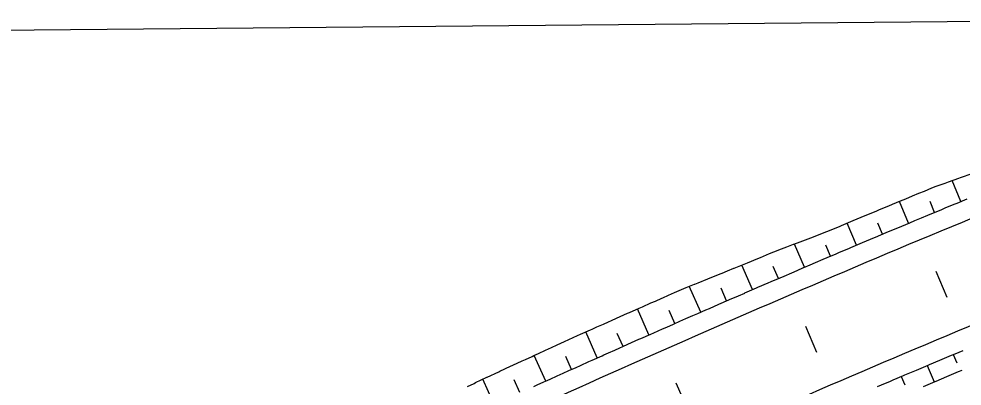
# Model space of a CAD drawing. Extents: x 6503541 to 6503743, y 5888004 to 5888145.
# Drawn here: x 6503619.286 to 6503620.887, y 5888063.168 to 5888063.792 of the extents above; entities that cross this region are included whole.
import ezdxf

# ---------------------------------------------------------------- set-up
doc = ezdxf.new("R2010")
doc.units = 0
doc.layers.add('12', color=7, linetype='Continuous')
doc.layers.add('tabela', color=7, linetype='Continuous')

msp = doc.modelspace()

# ---------------------------------------------------------------- linework, layer by layer
at = {"layer": '12'}
for points in [[(6503620.0477, 5888063.1673), (6503620.0586, 5888063.1724), (6503620.0612, 5888063.1736), (6503620.0805, 5888063.1827), (6503620.0809, 5888063.1829), (6503620.1007, 5888063.1922), (6503620.1024, 5888063.1929), (6503620.1024, 5888063.193), (6503620.1205, 5888063.2014), (6503620.1243, 5888063.2031), (6503620.1403, 5888063.2105), (6503620.1462, 5888063.2132), (6503620.1572, 5888063.2183), (6503620.1601, 5888063.2196), (6503620.1682, 5888063.2233), (6503620.1799, 5888063.2287), (6503620.1902, 5888063.2334), (6503620.1998, 5888063.2378), (6503620.2122, 5888063.2434), (6503620.2122, 5888063.2435), (6503620.2196, 5888063.2468), (6503620.2341, 5888063.2535), (6503620.2395, 5888063.2559), (6503620.2562, 5888063.2634), (6503620.2594, 5888063.2648), (6503620.2672, 5888063.2683), (6503620.2782, 5888063.2732), (6503620.2793, 5888063.2737), (6503620.2992, 5888063.2826), (6503620.3003, 5888063.2831), (6503620.3192, 5888063.2915), (6503620.3224, 5888063.2929), (6503620.3224, 5888063.2929), (6503620.3391, 5888063.3003), (6503620.3445, 5888063.3027), (6503620.3591, 5888063.3091), (6503620.3666, 5888063.3124), (6503620.3777, 5888063.3173), (6503620.379, 5888063.3179), (6503620.3887, 5888063.3222), (6503620.399, 5888063.3267), (6503620.4109, 5888063.3319), (6503620.419, 5888063.3353), (6503620.4332, 5888063.341), (6503620.4333, 5888063.341), (6503620.4393, 5888063.3435), (6503620.4556, 5888063.3501), (6503620.4595, 5888063.3516), (6503620.4781, 5888063.3591), (6503620.4798, 5888063.3598), (6503620.4893, 5888063.3636), (6503620.5, 5888063.368), (6503620.5005, 5888063.3682), (6503620.5201, 5888063.3763), (6503620.5228, 5888063.3774), (6503620.5403, 5888063.3846), (6503620.5451, 5888063.3866), (6503620.5452, 5888063.3866), (6503620.5605, 5888063.3929), (6503620.5675, 5888063.3958), (6503620.5807, 5888063.4011), (6503620.59, 5888063.4046), (6503620.6012, 5888063.4088), (6503620.6014, 5888063.4088), (6503620.6127, 5888063.4131), (6503620.6216, 5888063.4165), (6503620.6353, 5888063.4216), (6503620.642, 5888063.4241), (6503620.6579, 5888063.4303), (6503620.6579, 5888063.4303), (6503620.6623, 5888063.4321), (6503620.6801, 5888063.4397), (6503620.6824, 5888063.4406), (6503620.7024, 5888063.449), (6503620.7025, 5888063.4491), (6503620.7226, 5888063.4575), (6503620.7247, 5888063.4584), (6503620.7427, 5888063.4659), (6503620.747, 5888063.4677), (6503620.7629, 5888063.4743), (6503620.7693, 5888063.477), (6503620.783, 5888063.4827), (6503620.7916, 5888063.4863), (6503620.8031, 5888063.4911), (6503620.8139, 5888063.4955), (6503620.8233, 5888063.4994), (6503620.8362, 5888063.5048), (6503620.8436, 5888063.5075), (6503620.8589, 5888063.513), (6503620.8641, 5888063.5149), (6503620.8817, 5888063.5212), (6503620.8846, 5888063.5223), (6503620.9045, 5888063.5294)], [(6503620.8851, 5888063.4815), (6503620.8703, 5888063.5171)], [(6503620.1599, 5888063.1672), (6503620.1659, 5888063.1699), (6503620.1769, 5888063.1748), (6503620.1798, 5888063.1761), (6503620.1879, 5888063.1798), (6503620.1996, 5888063.1851), (6503620.2098, 5888063.1897), (6503620.2195, 5888063.194), (6503620.2318, 5888063.1996), (6503620.2319, 5888063.1996), (6503620.2393, 5888063.203), (6503620.2538, 5888063.2095), (6503620.2592, 5888063.2119), (6503620.2759, 5888063.2193), (6503620.2791, 5888063.2207), (6503620.2869, 5888063.2242), (6503620.2979, 5888063.2291), (6503620.2989, 5888063.2296), (6503620.3188, 5888063.2385), (6503620.3199, 5888063.2389), (6503620.3387, 5888063.2473), (6503620.342, 5888063.2487), (6503620.342, 5888063.2487), (6503620.3586, 5888063.2561), (6503620.364, 5888063.2585), (6503620.3786, 5888063.2649), (6503620.3861, 5888063.2682), (6503620.3971, 5888063.2731), (6503620.3985, 5888063.2737), (6503620.4082, 5888063.2779), (6503620.4184, 5888063.2824), (6503620.4302, 5888063.2876), (6503620.4384, 5888063.2912), (6503620.4523, 5888063.2973), (6503620.4524, 5888063.2973), (6503620.4583, 5888063.2999), (6503620.4744, 5888063.307), (6503620.4783, 5888063.3086), (6503620.4966, 5888063.3166), (6503620.4982, 5888063.3173), (6503620.5076, 5888063.3214), (6503620.5182, 5888063.326), (6503620.5187, 5888063.3262), (6503620.5382, 5888063.3346), (6503620.5408, 5888063.3358), (6503620.5582, 5888063.3433), (6503620.563, 5888063.3453), (6503620.563, 5888063.3453), (6503620.5782, 5888063.3519), (6503620.5851, 5888063.3549), (6503620.5982, 5888063.3605), (6503620.6073, 5888063.3644), (6503620.6182, 5888063.3691), (6503620.6184, 5888063.3691), (6503620.6294, 5888063.3739), (6503620.6382, 5888063.3776), (6503620.6516, 5888063.3834), (6503620.6582, 5888063.3862), (6503620.6738, 5888063.3928), (6503620.6738, 5888063.3928), (6503620.6782, 5888063.3947), (6503620.696, 5888063.4022), (6503620.6983, 5888063.4032), (6503620.7182, 5888063.4116), (6503620.7183, 5888063.4117), (6503620.7384, 5888063.4202), (6503620.7404, 5888063.421), (6503620.7585, 5888063.4286), (6503620.7627, 5888063.4304), (6503620.7785, 5888063.437), (6503620.7849, 5888063.4397), (6503620.7986, 5888063.4455), (6503620.8071, 5888063.449), (6503620.8187, 5888063.4539), (6503620.8294, 5888063.4583), (6503620.8388, 5888063.4622), (6503620.8517, 5888063.4676), (6503620.8589, 5888063.4706), (6503620.8739, 5888063.4768), (6503620.879, 5888063.479), (6503620.8962, 5888063.4861)], [(6503620.7965, 5888063.4446), (6503620.7809, 5888063.4818)], [(6503620.8408, 5888063.4631), (6503620.833, 5888063.4817)], [(6503620.708, 5888063.4073), (6503620.6922, 5888063.4447)], [(6503620.7522, 5888063.426), (6503620.7444, 5888063.4447)], [(6503620.6197, 5888063.3697), (6503620.6027, 5888063.4093)], [(6503620.6638, 5888063.3885), (6503620.6558, 5888063.4074)], [(6503620.5315, 5888063.3317), (6503620.5134, 5888063.3736)], [(6503620.5756, 5888063.3508), (6503620.5667, 5888063.3713)], [(6503620.8618, 5888063.3184), (6503620.8433, 5888063.3627)], [(6503620.4435, 5888063.2934), (6503620.4242, 5888063.3374)], [(6503620.4875, 5888063.3126), (6503620.4782, 5888063.334)], [(6503620.3556, 5888063.2548), (6503620.3361, 5888063.299)], [(6503620.3995, 5888063.2741), (6503620.3898, 5888063.2963)], [(6503620.2679, 5888063.2157), (6503620.2482, 5888063.2598)], [(6503620.641, 5888063.2248), (6503620.6221, 5888063.2689)], [(6503620.3117, 5888063.2353), (6503620.3019, 5888063.2574)], [(6503620.7439, 5888063.167), (6503620.7504, 5888063.1698), (6503620.7659, 5888063.1764), (6503620.7659, 5888063.1764), (6503620.7703, 5888063.1782), (6503620.7878, 5888063.1857), (6503620.7901, 5888063.1867), (6503620.8098, 5888063.195), (6503620.81, 5888063.1951), (6503620.8298, 5888063.2035), (6503620.8318, 5888063.2043), (6503620.8497, 5888063.2118), (6503620.8538, 5888063.2136), (6503620.8696, 5888063.2202), (6503620.8759, 5888063.2228), (6503620.8894, 5888063.2285)], [(6503620.1803, 5888063.1764), (6503620.1607, 5888063.2199)], [(6503620.2241, 5888063.1961), (6503620.2143, 5888063.218)], [(6503620.8724, 5888063.2214), (6503620.8783, 5888063.2075)], [(6503620.8218, 5888063.167), (6503620.8416, 5888063.1755), (6503620.8436, 5888063.1763), (6503620.8614, 5888063.1839), (6503620.8656, 5888063.1857), (6503620.8813, 5888063.1923), (6503620.8875, 5888063.195)], [(6503620.8282, 5888063.2028), (6503620.84, 5888063.1748)], [(6503620.0929, 5888063.1367), (6503620.0734, 5888063.1794)], [(6503620.1366, 5888063.1566), (6503620.1268, 5888063.1782)], [(6503620.784, 5888063.1841), (6503620.79, 5888063.17)], [(6503620.4213, 5888063.129), (6503620.4019, 5888063.1729)]]:
    msp.add_lwpolyline(points, dxfattribs=at)
for centre, radius, start in [((6503630.1124, 5888041.1989), 24.084, 111.63106), ((6503630.1124, 5888041.1989), 23.916, 111.63106), ((6503626.819, 5888049.6188), 14.484, 108.92046)]:
    msp.add_arc(centre, radius, start, 114.63106, dxfattribs=at)
at = {"layer": 'tabela'}
msp.add_line((6503614.0979, 5888063.7245), (6503621.3333, 5888063.7921), dxfattribs=at)
msp.add_line((6503614.0979, 5888063.7245), (6503621.3333, 5888063.7921), dxfattribs=at)

doc.saveas('drawing.dxf')
